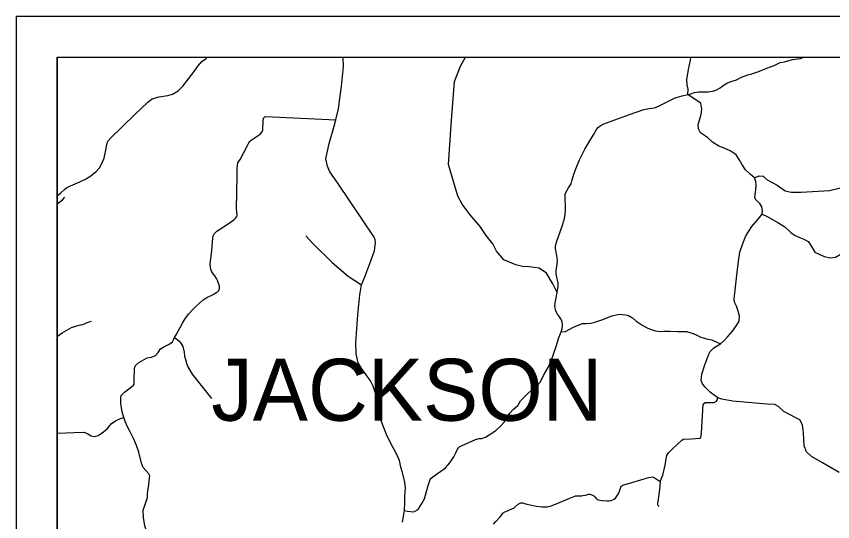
# Model space of a CAD drawing. Extents: x -22 to 431, y -18 to 160.
# Drawn here: x -21.978 to -19.98, y 27.928 to 29.164 of the extents above; entities that cross this region are included whole.
import ezdxf

# ---------------------------------------------------------------- set-up
doc = ezdxf.new("R2010")
doc.units = 0
for name, color, linetype in [('GM_X_Adjacent_County_Text', 7, 'Continuous'), ('GM_X_County_Road', 7, 'Continuous'), ('GM_X_County_Road_Text', 7, 'Continuous'), ('GM_X_Minor_River', 7, 'Continuous'), ('GM_X_Minor_River_Text', 7, 'Continuous'), ('GM_X_Section', 7, 'Continuous')]:
    doc.layers.add(name, color=color, linetype=linetype)

msp = doc.modelspace()

# ---------------------------------------------------------------- linework, layer by layer
at = {"layer": 'GM_X_Adjacent_County_Text'}
for points in [[(-21.1824, 28.9926), (-21.1774, 29.0416), (-21.178, 29.0642)], [(-19.9644, 28.0478), (-20.0055, 28.0719), (-20.0325, 28.0874), (-20.0446, 28.0983), (-20.0502, 28.1129), (-20.0516, 28.1449), (-20.054, 28.1644), (-20.0607, 28.1767), (-20.0706, 28.1817), (-20.1001, 28.1971), (-20.1125, 28.2097), (-20.1217, 28.2145), (-20.1417, 28.2151), (-20.2244, 28.2226), (-20.2515, 28.2273), (-20.2614, 28.2303), (-20.2789, 28.2439), (-20.2921, 28.2565), (-20.2986, 28.2648), (-20.3017, 28.2732), (-20.3005, 28.2889), (-20.2933, 28.3113), (-20.2833, 28.3372), (-20.2803, 28.3442), (-20.2713, 28.353), (-20.2545, 28.3632), (-20.2453, 28.3716), (-20.2365, 28.3804), (-20.2254, 28.394), (-20.2157, 28.4077), (-20.2094, 28.4186), (-20.2085, 28.4301), (-20.2115, 28.443), (-20.2159, 28.4553), (-20.2202, 28.4646), (-20.2212, 28.4723), (-20.2156, 28.5236), (-20.2119, 28.5583), (-20.2074, 28.5874), (-20.2, 28.6085), (-20.1926, 28.6267), (-20.1778, 28.6502), (-20.1623, 28.6681), (-20.1531, 28.68), (-20.1522, 28.6889), (-20.154, 28.6978), (-20.1586, 28.7065), (-20.1676, 28.7147), (-20.171, 28.7198), (-20.1703, 28.7286), (-20.1687, 28.7399), (-20.1675, 28.7519), (-20.168, 28.7597), (-20.1718, 28.7691), (-20.1819, 28.7783), (-20.1936, 28.7885), (-20.2028, 28.8022), (-20.2089, 28.8138), (-20.2162, 28.8249), (-20.2296, 28.8339), (-20.2459, 28.8413), (-20.2586, 28.8464), (-20.2743, 28.8561), (-20.2869, 28.8677), (-20.3038, 28.8794), (-20.3088, 28.8886), (-20.3095, 28.8998), (-20.3023, 28.9238), (-20.3007, 28.9369), (-20.3033, 28.9518), (-20.3168, 28.961), (-20.3345, 28.9732), (-20.3335, 28.9863), (-20.3366, 28.9969), (-20.3373, 29.0088), (-20.3328, 29.0337), (-20.328, 29.0571), (-20.3277, 29.0642)], [(-21.0327, 27.9261), (-21.0276, 27.9551), (-21.0272, 27.9743), (-21.0268, 27.9908), (-21.0251, 28.0103), (-21.0269, 28.024), (-21.0331, 28.0476), (-21.0365, 28.0607), (-21.0402, 28.077), (-21.0481, 28.0955), (-21.061, 28.1187), (-21.0716, 28.141), (-21.0793, 28.1597), (-21.0854, 28.1767), (-21.0904, 28.1949), (-21.0941, 28.2195), (-21.0972, 28.2373), (-21.1044, 28.259), (-21.1112, 28.2724), (-21.1321, 28.3018), (-21.1411, 28.316), (-21.1462, 28.3387), (-21.147, 28.3654), (-21.1421, 28.4341), (-21.1374, 28.4823), (-21.1327, 28.5069), (-21.1253, 28.5268), (-21.1099, 28.5658), (-21.1014, 28.5903), (-21.0991, 28.6104), (-21.0996, 28.6173), (-21.1019, 28.6242), (-21.1906, 28.7561), (-21.2106, 28.7836), (-21.2166, 28.7977), (-21.2207, 28.8155), (-21.2125, 28.853), (-21.1998, 28.8952), (-21.1961, 28.9106), (-21.1895, 28.9377), (-21.1837, 28.9808), (-21.1824, 28.9926), (-21.1824, 28.9926)], [(-20.1718, 28.7691), (-20.1598, 28.7742), (-20.1508, 28.7733), (-20.1405, 28.7643), (-20.1158, 28.7508), (-20.0966, 28.7371), (-20.0822, 28.7342), (-20.0577, 28.7336), (-19.9883, 28.7382), (-19.9611, 28.7447), (-19.9356, 28.754), (-19.9106, 28.7608), (-19.8853, 28.7625), (-19.8635, 28.7608), (-19.8445, 28.761), (-19.7908, 28.7591), (-19.7786, 28.7575), (-19.7344, 28.7455), (-19.6985, 28.7347), (-19.6728, 28.7292), (-19.6446, 28.7178), (-19.6258, 28.7102), (-19.5812, 28.6851)]]:
    msp.add_lwpolyline(points, dxfattribs=at)
at = {"layer": 'GM_X_County_Road'}
for points in [[(-20.6546, 28.4883), (-20.6646, 28.51), (-20.6801, 28.5357), (-20.6985, 28.5478), (-20.7229, 28.5512), (-20.7388, 28.5518), (-20.7557, 28.5562), (-20.7852, 28.5686), (-20.8028, 28.5894), (-20.8121, 28.6073), (-20.8277, 28.6276), (-20.8428, 28.65), (-20.867, 28.6788), (-20.8865, 28.7042), (-20.8973, 28.7242), (-20.9206, 28.8014), (-20.9134, 28.899), (-20.9056, 29.005), (-20.891, 29.042), (-20.8787, 29.0642)], [(-20.3345, 28.9732), (-20.327, 28.9744), (-20.3181, 28.9775), (-20.3088, 28.9793), (-20.2963, 28.9796), (-20.2852, 28.9798), (-20.2704, 28.982), (-20.2646, 28.9844), (-20.2555, 28.9892), (-20.248, 28.9947), (-20.2389, 29.0009), (-20.2288, 29.0051), (-20.2155, 29.0087), (-20.2038, 29.0154), (-20.188, 29.021), (-20.1778, 29.0232), (-20.1631, 29.0284), (-20.1414, 29.0375), (-20.1234, 29.0439), (-20.1091, 29.0511), (-20.0985, 29.0532), (-20.0787, 29.0583), (-20.0588, 29.0608), (-20.0505, 29.0642)], [(-21.8077, 28.4136), (-21.8076, 28.4136), (-21.8041, 28.4152), (-21.7992, 28.417), (-21.7937, 28.4182)], [(-20.8104, 27.9216), (-20.8041, 27.9282), (-20.7939, 27.9394), (-20.7889, 27.9464), (-20.7875, 27.9481), (-20.786, 27.9496), (-20.7842, 27.9507), (-20.7823, 27.9517), (-20.7761, 27.954), (-20.7636, 27.9596), (-20.7598, 27.9615), (-20.7568, 27.9638), (-20.7494, 27.9701), (-20.7452, 27.9726), (-20.7434, 27.9734), (-20.7415, 27.9737), (-20.7391, 27.9735), (-20.7368, 27.9728), (-20.7287, 27.9704), (-20.7047, 27.9657), (-20.6921, 27.9639), (-20.6851, 27.9636), (-20.6791, 27.9638), (-20.6712, 27.9657), (-20.6628, 27.9687), (-20.6234, 27.9849), (-20.6115, 27.9899), (-20.6098, 27.9905), (-20.6083, 27.9909), (-20.6063, 27.9912), (-20.6045, 27.9912), (-20.5988, 27.991), (-20.5951, 27.9912), (-20.5917, 27.9917), (-20.5852, 27.9927), (-20.5774, 27.9953), (-20.5744, 27.9953), (-20.5718, 27.9945), (-20.5676, 27.9925), (-20.5644, 27.9907), (-20.5623, 27.9881), (-20.5581, 27.9835), (-20.5562, 27.9819), (-20.5531, 27.9808), (-20.5502, 27.9803), (-20.5433, 27.9796), (-20.5328, 27.9788), (-20.5273, 27.9789), (-20.5225, 27.9794), (-20.5185, 27.9807), (-20.5149, 27.9827), (-20.512, 27.9849), (-20.5098, 27.9873), (-20.5034, 27.9977), (-20.4997, 28.0093), (-20.4986, 28.012), (-20.4971, 28.0142), (-20.4954, 28.0156), (-20.4934, 28.0167), (-20.489, 28.0184), (-20.4802, 28.021), (-20.4412, 28.0322), (-20.4304, 28.0357), (-20.4251, 28.0369), (-20.4222, 28.037), (-20.4197, 28.0365), (-20.4147, 28.0343), (-20.402, 28.0262)], [(-20.402, 28.0262), (-20.4037, 28.0058), (-20.4073, 27.9827), (-20.409, 27.9724), (-20.4091, 27.971), (-20.4088, 27.9695), (-20.4083, 27.9686), (-20.4075, 27.9676), (-20.4045, 27.9658)]]:
    msp.add_lwpolyline(points, dxfattribs=at)
at = {"layer": 'GM_X_Minor_River'}
msp.add_lwpolyline([(-21.8776, 28.7056), (-21.8714, 28.7102), (-21.865, 28.7148), (-21.8589, 28.7214)], dxfattribs=at)
at = {"layer": 'GM_X_Minor_River_Text'}
for points in [[(-21.765, 28.811), (-21.7625, 28.817), (-21.7598, 28.8329), (-21.7561, 28.8508), (-21.7539, 28.859), (-21.7475, 28.8664), (-21.6873, 28.9242), (-21.6557, 28.9538), (-21.6454, 28.9621), (-21.6293, 28.9669), (-21.607, 28.9705), (-21.5953, 28.974), (-21.5813, 28.9821), (-21.5699, 28.9936), (-21.5423, 29.0289), (-21.5334, 29.0421), (-21.5236, 29.0533), (-21.5135, 29.0612), (-21.5112, 29.0642)], [(-21.0276, 27.9551), (-21.0206, 27.9531), (-21.013, 27.9528), (-21.006, 27.9519), (-21.0032, 27.9523), (-20.9975, 27.9556), (-20.9938, 27.9594), (-20.9853, 27.972), (-20.9792, 27.9836), (-20.9742, 28.0018), (-20.9702, 28.0161), (-20.9671, 28.0262), (-20.9652, 28.0307), (-20.9631, 28.0334), (-20.9588, 28.0372), (-20.9276, 28.0597), (-20.9167, 28.0715), (-20.9075, 28.0866), (-20.9014, 28.0978), (-20.8979, 28.1054), (-20.896, 28.1087), (-20.8928, 28.1113), (-20.8871, 28.114), (-20.8538, 28.1291), (-20.8456, 28.1311), (-20.839, 28.1315), (-20.8294, 28.1346), (-20.8209, 28.14), (-20.8043, 28.1511), (-20.7919, 28.162), (-20.7844, 28.1708), (-20.777, 28.1843), (-20.77, 28.1935), (-20.7618, 28.2023), (-20.7556, 28.2076), (-20.7509, 28.212), (-20.744, 28.2231), (-20.7265, 28.2414), (-20.7102, 28.2562), (-20.7028, 28.2615), (-20.6953, 28.2696), (-20.6881, 28.2856), (-20.6761, 28.3046), (-20.6687, 28.3212), (-20.6557, 28.3586), (-20.651, 28.3755), (-20.6449, 28.3921), (-20.6423, 28.4005), (-20.6414, 28.4058), (-20.641, 28.4105), (-20.6422, 28.4166), (-20.6451, 28.4239), (-20.6484, 28.4285), (-20.6536, 28.4356), (-20.6574, 28.4428), (-20.6588, 28.4475), (-20.6598, 28.454), (-20.6593, 28.4633), (-20.6567, 28.4756), (-20.6546, 28.4883), (-20.6519, 28.5043), (-20.6518, 28.5124), (-20.6543, 28.5217), (-20.6572, 28.534), (-20.6565, 28.542), (-20.6551, 28.5517), (-20.6533, 28.564), (-20.6542, 28.5744), (-20.6571, 28.5869), (-20.6585, 28.5956), (-20.6584, 28.6023), (-20.6562, 28.6118), (-20.6412, 28.6534), (-20.6362, 28.6698), (-20.6346, 28.6798), (-20.6338, 28.6897), (-20.6342, 28.7013), (-20.6351, 28.7145), (-20.6352, 28.7219), (-20.6352, 28.7293), (-20.6332, 28.7333), (-20.627, 28.7444), (-20.6205, 28.7547), (-20.6177, 28.7644), (-20.6137, 28.7777), (-20.6091, 28.7914), (-20.5996, 28.8132), (-20.5864, 28.8389), (-20.5742, 28.8597), (-20.5656, 28.8742), (-20.5578, 28.8875), (-20.5535, 28.8931), (-20.5495, 28.8959), (-20.5401, 28.9008), (-20.4773, 28.9238), (-20.4427, 28.9359), (-20.4295, 28.9385), (-20.4159, 28.9405), (-20.4066, 28.944), (-20.3655, 28.9646), (-20.3485, 28.9698), (-20.3345, 28.9732)], [(-21.5906, 28.3779), (-21.5865, 28.385), (-21.577, 28.4025), (-21.5708, 28.4133), (-21.5637, 28.4259), (-21.5559, 28.4366), (-21.5459, 28.4469), (-21.5382, 28.4538), (-21.5292, 28.4624), (-21.5202, 28.4703), (-21.5119, 28.476), (-21.5013, 28.4814), (-21.493, 28.4855), (-21.4883, 28.4881), (-21.4855, 28.4899), (-21.4825, 28.4931), (-21.4808, 28.4981), (-21.4807, 28.5047), (-21.483, 28.5108), (-21.4857, 28.5179), (-21.4879, 28.5229), (-21.4923, 28.5295), (-21.498, 28.5368), (-21.5003, 28.541), (-21.5019, 28.5457), (-21.5025, 28.5502), (-21.5031, 28.5578), (-21.4992, 28.591), (-21.4977, 28.6117), (-21.4967, 28.6219), (-21.4961, 28.6256), (-21.4954, 28.6288), (-21.4933, 28.6322), (-21.4868, 28.6383), (-21.457, 28.6583), (-21.4448, 28.6671), (-21.4403, 28.671), (-21.4382, 28.674), (-21.4371, 28.6782), (-21.4386, 28.6928), (-21.4375, 28.7736), (-21.4369, 28.792), (-21.4368, 28.7988), (-21.4353, 28.8056), (-21.4297, 28.814), (-21.4122, 28.8479), (-21.4089, 28.8546), (-21.4053, 28.8588), (-21.4029, 28.8611), (-21.3808, 28.8757), (-21.3758, 28.8814), (-21.3741, 28.8862), (-21.3734, 28.9083), (-21.3728, 28.9138), (-21.3725, 28.9146), (-21.3715, 28.9169), (-21.3698, 28.9181), (-21.3678, 28.9188), (-21.1961, 28.9106)], [(-21.8776, 28.7246), (-21.8774, 28.7247), (-21.8685, 28.7323), (-21.8599, 28.7405), (-21.8537, 28.745), (-21.8448, 28.7498), (-21.8224, 28.7591), (-21.8086, 28.7656), (-21.7954, 28.7739), (-21.7823, 28.7848), (-21.7738, 28.7936), (-21.7682, 28.8037), (-21.765, 28.811), (-21.765, 28.811)], [(-20.1531, 28.68), (-20.1407, 28.6742), (-20.1147, 28.6596), (-20.0975, 28.6493), (-20.0825, 28.6356), (-20.0739, 28.629), (-20.063, 28.6236), (-20.0505, 28.619), (-20.0406, 28.6128), (-20.0343, 28.6054), (-20.0237, 28.5875), (-20.0009, 28.5767), (-19.9859, 28.5734), (-19.9734, 28.575), (-19.9582, 28.5835), (-19.9508, 28.5877), (-19.9482, 28.5895), (-19.9482, 28.5896)], [(-21.2695, 28.627), (-21.2523, 28.6084), (-21.2051, 28.5616), (-21.1656, 28.528), (-21.1327, 28.5069)], [(-20.6449, 28.3921), (-20.6339, 28.3933), (-20.6254, 28.3976), (-20.6143, 28.4033), (-20.6031, 28.4085), (-20.5922, 28.4124), (-20.5825, 28.4123), (-20.5718, 28.4134), (-20.5646, 28.4149), (-20.5429, 28.4227), (-20.5204, 28.431), (-20.5096, 28.4338), (-20.5007, 28.435), (-20.4935, 28.4347), (-20.4871, 28.4341), (-20.4825, 28.4329), (-20.4801, 28.4319), (-20.4704, 28.4263), (-20.462, 28.4194), (-20.4542, 28.4139), (-20.4445, 28.4079), (-20.434, 28.4018), (-20.4245, 28.3977), (-20.4188, 28.396), (-20.4137, 28.3945), (-20.4082, 28.3935), (-20.4008, 28.3933), (-20.3923, 28.3934), (-20.379, 28.3935), (-20.3591, 28.3933), (-20.3379, 28.3929), (-20.322, 28.3883), (-20.313, 28.3842), (-20.3033, 28.3791), (-20.2889, 28.3747), (-20.2762, 28.3723), (-20.265, 28.3679), (-20.2545, 28.3632)], [(-21.8776, 28.381), (-21.8656, 28.3897), (-21.8426, 28.4024), (-21.8294, 28.4067), (-21.8209, 28.409), (-21.8147, 28.4104), (-21.8077, 28.4136)], [(-21.7147, 28.1822), (-21.7184, 28.1964), (-21.72, 28.207), (-21.7216, 28.2161), (-21.7222, 28.2248), (-21.7221, 28.2307), (-21.7208, 28.2367), (-21.7133, 28.2444), (-21.699, 28.2551), (-21.6915, 28.2609), (-21.6894, 28.2645), (-21.6895, 28.2724), (-21.6884, 28.3032), (-21.6862, 28.3096), (-21.6775, 28.3171), (-21.6574, 28.3288), (-21.647, 28.3302), (-21.6374, 28.3339), (-21.6308, 28.3417), (-21.6248, 28.3503), (-21.6169, 28.3553), (-21.6037, 28.3617), (-21.5958, 28.368), (-21.593, 28.3726), (-21.5906, 28.3779)], [(-21.5906, 28.3779), (-21.5847, 28.374), (-21.5793, 28.3691), (-21.5751, 28.3646), (-21.5703, 28.3565), (-21.5668, 28.3428), (-21.5658, 28.3326), (-21.564, 28.3245), (-21.5616, 28.3152), (-21.5583, 28.3065), (-21.547, 28.2888), (-21.5001, 28.2294)], [(-20.402, 28.0262), (-20.3959, 28.0413), (-20.3904, 28.0658), (-20.3875, 28.0815), (-20.3857, 28.0895), (-20.3824, 28.0964), (-20.3724, 28.1055), (-20.3598, 28.1176), (-20.3495, 28.1268), (-20.3459, 28.1296), (-20.3268, 28.1302), (-20.3052, 28.1319), (-20.3026, 28.1336), (-20.3015, 28.1446), (-20.2972, 28.2148), (-20.2925, 28.2192), (-20.2781, 28.2195), (-20.27, 28.2194), (-20.2643, 28.2223), (-20.2621, 28.2268), (-20.2614, 28.2303)], [(-21.8776, 28.1446), (-21.8772, 28.1446), (-21.8359, 28.1459), (-21.8115, 28.1465), (-21.8027, 28.1428), (-21.7944, 28.1374), (-21.7872, 28.1359), (-21.7777, 28.1388), (-21.7644, 28.1478), (-21.7548, 28.1555), (-21.745, 28.1675), (-21.7331, 28.175), (-21.7228, 28.18), (-21.7147, 28.1822)], [(-21.6551, 27.8934), (-21.6552, 27.8937), (-21.6575, 27.8994), (-21.6628, 27.9174), (-21.6666, 27.9376), (-21.6673, 27.9558), (-21.6615, 27.9723), (-21.6569, 27.9866), (-21.657, 27.9963), (-21.6538, 28.0179), (-21.6515, 28.0348), (-21.6511, 28.0397), (-21.6535, 28.045), (-21.6674, 28.0603), (-21.6717, 28.0705), (-21.6778, 28.0981), (-21.6832, 28.1144), (-21.6898, 28.1297), (-21.7, 28.1491), (-21.7063, 28.1616), (-21.711, 28.1729), (-21.7147, 28.1822)]]:
    msp.add_lwpolyline(points, dxfattribs=at)
at = {"layer": 'GM_X_Section'}
for p, q in [((-21.9776, 29.1642), (-21.9776, 22.1642)), ((-21.9776, 29.1642), (-14.9776, 29.1642)), ((-21.8776, 29.0642), (-21.8776, 22.2642)), ((-21.8776, 29.0642), (-15.0776, 29.0642)), ((-21.8776, 29.0642), (-15.0776, 29.0642)), ((-21.8776, 22.2642), (-21.8776, 29.0642))]:
    msp.add_line(p, q, dxfattribs=at)

# ---------------------------------------------------------------- texts
at = {"layer": 'GM_X_County_Road_Text'}
msp.add_text('JACKSON', height=0.15152, rotation=0, dxfattribs=at).set_placement((-21.5005, 28.1746))

doc.saveas('drawing.dxf')
